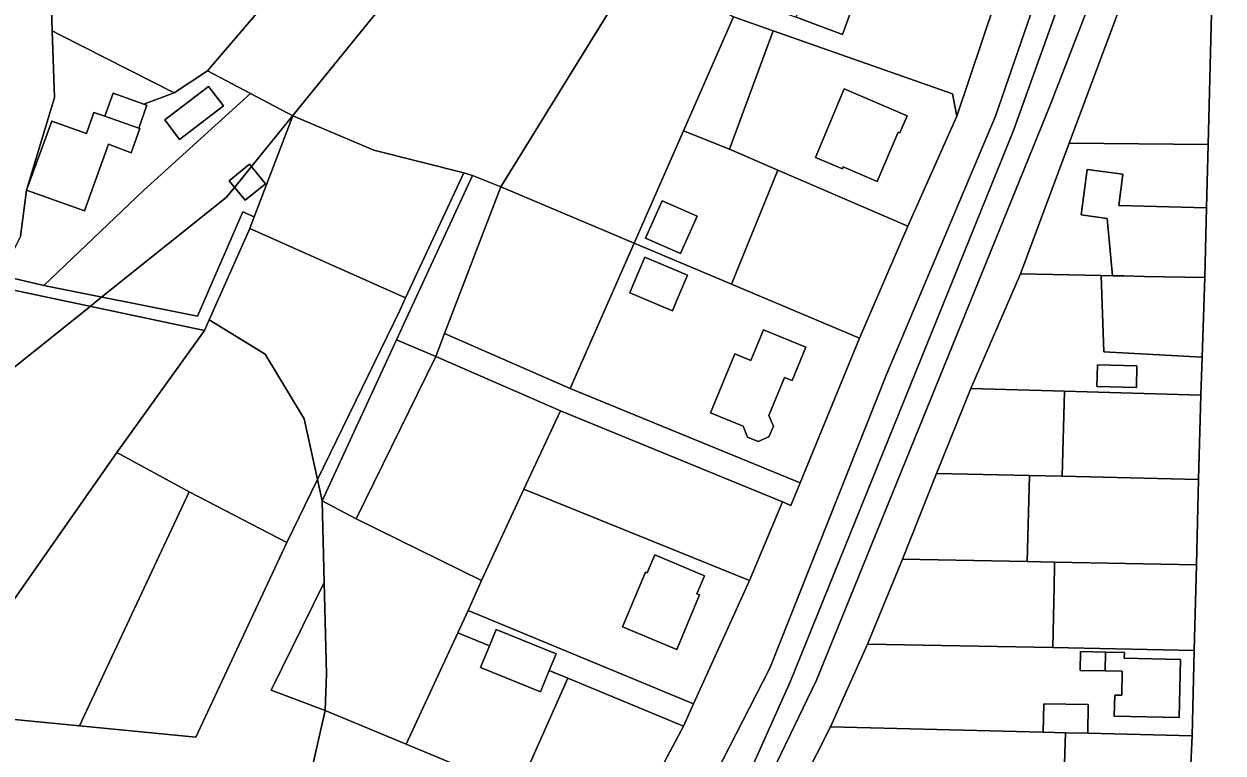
# Model space of a CAD drawing. Extents: x -502026 to -497664, y -1143484 to -1138019.
# Drawn here: x -498249.6 to -498053.3, y -1140215 to -1140095.6 of the extents above; entities that cross this region are included whole.
import ezdxf

# ---------------------------------------------------------------- set-up
doc = ezdxf.new("R2010")
doc.units = 0
for name, color, linetype in [('25', 7, 'Continuous'), ('49', 7, 'Continuous'), ('55', 7, 'Continuous'), ('62', 7, 'Continuous')]:
    doc.layers.add(name, color=color, linetype=linetype)

msp = doc.modelspace()

# ---------------------------------------------------------------- linework, layer by layer
at = {"layer": '25'}
for points in [[(-498207.5, -1140089.14), (-498219.6, -1140103.27), (-498225.05, -1140106.86), (-498243.76, -1140097.36), (-498245.01, -1140096.73), (-498245.56, -1140079.69), (-498245.72, -1140069), (-498234.92, -1140069.54), (-498214.88, -1140063.12), (-498216, -1140060.27), (-498215.9, -1140060.24), (-498220.57, -1140045.92), (-498214.54, -1140049.28), (-498205.11, -1140073.02)], [(-498082.17, -1140066.94), (-498096.88, -1140110.66), (-498097.6, -1140107.01), (-498126.96, -1140096.68), (-498133.43, -1140094.4), (-498149.15, -1140085.96), (-498152.03, -1140084.42), (-498140.47, -1140073.95), (-498145.78, -1140086.1), (-498143.39, -1140087.11), (-498138.98, -1140088.97), (-498123.21, -1140094.49), (-498115.58, -1140097.28), (-498110.72, -1140083.87), (-498118.34, -1140081.1), (-498120.54, -1140080.27), (-498116.68, -1140069.57), (-498127.17, -1140065.71), (-498122.79, -1140064.35)], [(-498133.43, -1140094.4), (-498141.65, -1140113.1), (-498149.73, -1140131.47), (-498171.57, -1140122.26), (-498149.15, -1140085.96)], [(-498126.96, -1140096.68), (-498134.08, -1140116.1), (-498141.65, -1140113.1), (-498133.43, -1140094.4)], [(-498096.88, -1140110.66), (-498104.9, -1140128.69), (-498126.16, -1140119.52), (-498134.08, -1140116.1), (-498126.96, -1140096.68), (-498097.6, -1140107.01)], [(-498105.01, -1140110.64), (-498115.32, -1140106.19), (-498120, -1140117.46), (-498115.62, -1140119.28), (-498115.5, -1140119), (-498109.91, -1140121.38), (-498106.47, -1140113.31), (-498106.2, -1140113.42)], [(-498177.59, -1140119.98), (-498187.14, -1140140.41), (-498212.67, -1140129.06), (-498211.94, -1140127.16), (-498205.61, -1140110.6), (-498192.32, -1140116.22)], [(-498134.08, -1140116.1), (-498126.16, -1140119.52), (-498133.77, -1140138.2), (-498149.73, -1140131.47), (-498141.65, -1140113.1)], [(-498055.73, -1140115.3), (-498055.98, -1140125.71), (-498070.37, -1140125.32), (-498069.68, -1140120.2), (-498075.52, -1140119.41), (-498076.52, -1140126.86), (-498072.23, -1140127.43), (-498071.38, -1140136.8), (-498073.25, -1140136.76), (-498086.46, -1140136.48), (-498078.48, -1140115.11)], [(-498149.73, -1140131.47), (-498160.19, -1140155.26), (-498180.76, -1140146.24), (-498171.57, -1140122.26)], [(-498139.41, -1140127.05), (-498145.15, -1140124.54), (-498147.86, -1140130.68), (-498142.12, -1140133.19)], [(-498187.14, -1140140.41), (-498188.11, -1140142.48), (-498201.59, -1140170.17), (-498203.74, -1140160.26), (-498210.14, -1140149.64), (-498219.29, -1140144.01), (-498212.67, -1140129.06)], [(-498133.77, -1140138.2), (-498112.8, -1140147.05), (-498122.51, -1140170.7), (-498160.19, -1140155.26), (-498149.73, -1140131.47)], [(-498142.84, -1140141.08), (-498141, -1140136.72), (-498147.98, -1140133.78), (-498149.82, -1140138.14), (-498150.44, -1140139.61), (-498143.46, -1140142.55)], [(-498073.25, -1140136.76), (-498072.8, -1140149.28), (-498056.72, -1140150.13), (-498056.94, -1140156.38), (-498079.23, -1140155.73), (-498094.6, -1140155.29), (-498086.46, -1140136.48)], [(-498201.59, -1140170.17), (-498206.57, -1140180.47), (-498222.61, -1140172.2), (-498234.45, -1140165.76), (-498220.1, -1140145.78), (-498219.29, -1140144.01), (-498210.14, -1140149.64), (-498203.74, -1140160.26)], [(-498182.21, -1140150.01), (-498195.26, -1140176.62), (-498200.83, -1140173.67), (-498188.65, -1140147.31)], [(-498160.19, -1140155.26), (-498122.51, -1140170.7), (-498124.04, -1140174.42), (-498125.43, -1140173.84), (-498161.77, -1140158.93), (-498182.21, -1140150.01), (-498180.76, -1140146.24)], [(-498121.58, -1140148.48), (-498128.53, -1140145.64), (-498130.6, -1140150.69), (-498133.24, -1140149.61), (-498137.2, -1140159.28), (-498131.89, -1140161.46), (-498131.15, -1140163.23), (-498129.4, -1140163.94), (-498127.64, -1140163.21), (-498126.92, -1140161.45), (-498127.66, -1140159.69), (-498125.09, -1140153.45), (-498123.84, -1140153.96)], [(-498161.77, -1140158.93), (-498167.8, -1140171.73), (-498174.72, -1140186.73), (-498195.26, -1140176.62), (-498182.21, -1140150.01)], [(-498067.38, -1140151.55), (-498073.85, -1140151.38), (-498073.94, -1140154.93), (-498067.47, -1140155.1)], [(-498079.23, -1140155.73), (-498079.61, -1140169.65), (-498085, -1140169.52), (-498100.22, -1140169.17), (-498094.6, -1140155.29)], [(-498125.43, -1140173.84), (-498130.83, -1140186.73), (-498167.8, -1140171.73), (-498161.77, -1140158.93)], [(-498222.61, -1140172.2), (-498240.57, -1140210.5), (-498264.16, -1140208.21), (-498234.45, -1140165.76)], [(-498085, -1140169.52), (-498085.33, -1140183.61), (-498105.78, -1140183.21), (-498100.22, -1140169.17)], [(-498206.57, -1140180.47), (-498221.52, -1140212.35), (-498240.57, -1140210.5), (-498222.61, -1140172.2)], [(-498130.83, -1140186.73), (-498140, -1140206.89), (-498176.91, -1140191.63), (-498174.72, -1140186.73), (-498167.8, -1140171.73)], [(-498195.26, -1140176.62), (-498174.72, -1140186.73), (-498176.91, -1140191.63), (-498178.57, -1140195.25), (-498187.04, -1140213.49), (-498200.34, -1140208.02), (-498200.09, -1140201.99), (-498200.47, -1140187.02), (-498200.83, -1140173.67)], [(-498146.34, -1140182.5), (-498147.58, -1140185.45), (-498147.86, -1140185.33), (-498151.62, -1140194.27), (-498142.74, -1140198.02), (-498139.02, -1140189.07), (-498139.44, -1140188.9), (-498138.21, -1140185.95)], [(-498085.33, -1140183.61), (-498080.86, -1140183.7), (-498080.87, -1140184.21), (-498080.95, -1140187.71), (-498081.18, -1140197.7), (-498111.53, -1140197.11), (-498105.78, -1140183.21)], [(-498200.34, -1140208.02), (-498209.14, -1140204.69), (-498200.47, -1140187.02), (-498200.09, -1140201.99)], [(-498140, -1140206.89), (-498141.66, -1140210.54), (-498160.6, -1140202.69), (-498163.63, -1140201.44), (-498162.51, -1140198.71), (-498172.32, -1140194.72), (-498173.41, -1140197.39), (-498178.57, -1140195.25), (-498176.91, -1140191.63)], [(-498173.41, -1140197.39), (-498174.85, -1140200.93), (-498165.05, -1140204.93), (-498163.63, -1140201.44), (-498160.6, -1140202.69), (-498166.7, -1140216.43), (-498162.1, -1140218.64), (-498153.81, -1140222.62), (-498149.24, -1140224.81), (-498151.17, -1140228.44), (-498187.04, -1140213.49), (-498178.57, -1140195.25)], [(-498081.18, -1140197.7), (-498057.99, -1140198.15), (-498058.33, -1140212.15), (-498075.43, -1140211.72), (-498075.35, -1140207.03), (-498082.64, -1140206.9), (-498082.73, -1140211.54), (-498117.56, -1140210.67), (-498111.53, -1140197.11)], [(-498072.57, -1140201.51), (-498069.79, -1140201.57), (-498069.87, -1140205.49), (-498071.01, -1140205.46), (-498071.09, -1140208.91), (-498060.47, -1140209.14), (-498060.26, -1140199.63), (-498069.46, -1140199.43), (-498069.44, -1140198.49), (-498072.51, -1140198.42), (-498076.62, -1140198.33), (-498076.68, -1140201.42)], [(-498187.04, -1140213.49), (-498151.17, -1140228.44), (-498150.82, -1140228.58), (-498153.62, -1140232.76), (-498162.87, -1140243.45), (-498168.97, -1140242.41), (-498188.27, -1140229.4), (-498202.96, -1140219.5), (-498200.34, -1140208.02)], [(-498082.73, -1140211.54), (-498079.08, -1140211.63), (-498079.39, -1140221.73), (-498079.51, -1140225.61), (-498086.83, -1140225.37), (-498094.83, -1140225.11), (-498124.37, -1140224.17), (-498117.56, -1140210.67)]]:
    msp.add_lwpolyline(points, close=True, dxfattribs=at)
msp.add_lwpolyline([(-498149.15, -1140085.96), (-498171.57, -1140122.26), (-498176.16, -1140120.42), (-498177.59, -1140119.98), (-498192.32, -1140116.22), (-498205.61, -1140110.6), (-498212.56, -1140106.96), (-498219.6, -1140103.27), (-498207.5, -1140089.14)], dxfattribs=at)
at = {"layer": '49'}
for points in [[(-498250.38, -1140311.13), (-498234.18, -1140304.59), (-498200.76, -1140288.41), (-498185, -1140278.13), (-498165.27, -1140261.46), (-498146.68, -1140243.08), (-498132.7, -1140222.36), (-498124.12, -1140203.18), (-498087.57, -1140113.05), (-498073.83, -1140074.63), (-498057.39, -1140039.9), (-498045.16, -1140016.86)], [(-498041.93, -1140018.22), (-498054.05, -1140040.95), (-498067.9, -1140073.44), (-498081.58, -1140108.86), (-498119.83, -1140203.03), (-498130.05, -1140224.19), (-498140.17, -1140240.38), (-498158.83, -1140262.89), (-498179.66, -1140279.76), (-498194.41, -1140288.79), (-498230.08, -1140306.72), (-498248.48, -1140314.49), (-498266.76, -1140316.28)]]:
    msp.add_lwpolyline(points, dxfattribs=at)
at = {"layer": '55'}
for points in [[(-498111.37, -1139930.64), (-498140.83, -1139937.33), (-498165.79, -1139933.98), (-498192.35, -1139933.9), (-498209.97, -1139931.8), (-498214.48, -1139931.78), (-498221.15, -1139931.74), (-498227.48, -1139937.56), (-498230.99, -1139948.51), (-498235.68, -1139957.35), (-498234.9, -1139982.88), (-498234.8, -1139986.89), (-498245.04, -1139990.65), (-498246.71, -1140003.61), (-498247.34, -1140022.19), (-498246.29, -1140037.92), (-498246.03, -1140047.86), (-498245.72, -1140069), (-498245.56, -1140079.69), (-498245.01, -1140096.73), (-498244.66, -1140107.6), (-498249.22, -1140122.8), (-498250.18, -1140130.39)], [(-498250.87, -1140307.86), (-498235.28, -1140301.81), (-498197.77, -1140282.61), (-498187.37, -1140275.36), (-498183.78, -1140272.87), (-498164.48, -1140254.47), (-498149.3, -1140237.45), (-498137.41, -1140220.42), (-498127.49, -1140201.05), (-498108.39, -1140152.98), (-498090.56, -1140110.67), (-498076.9, -1140071.11), (-498074.46, -1140064.99), (-498061.7, -1140037.59), (-498049.31, -1140014.76)], [(-498045.16, -1140016.86), (-498057.39, -1140039.9), (-498073.83, -1140074.63), (-498087.57, -1140113.05), (-498124.12, -1140203.18), (-498132.7, -1140222.36), (-498146.68, -1140243.08), (-498165.27, -1140261.46), (-498185, -1140278.13), (-498200.76, -1140288.41), (-498234.18, -1140304.59), (-498250.38, -1140311.13)], [(-498266.76, -1140316.28), (-498248.48, -1140314.49), (-498230.08, -1140306.72), (-498194.41, -1140288.79), (-498179.66, -1140279.76), (-498158.83, -1140262.89), (-498140.17, -1140240.38), (-498130.05, -1140224.19), (-498119.83, -1140203.03), (-498081.58, -1140108.86), (-498067.9, -1140073.44), (-498054.05, -1140040.95), (-498041.93, -1140018.22)], [(-498050.2, -1140042.69), (-498059.95, -1140067.22), (-498062.98, -1140075.71), (-498068.59, -1140088.62), (-498078.48, -1140115.11), (-498086.46, -1140136.48), (-498094.6, -1140155.29), (-498100.22, -1140169.17), (-498105.78, -1140183.21), (-498111.53, -1140197.11), (-498117.56, -1140210.67), (-498124.37, -1140224.17), (-498132.85, -1140238.27), (-498138.3, -1140246.91), (-498142.87, -1140252.35), (-498145.2, -1140254.17), (-498154, -1140264.6), (-498169.24, -1140276.07), (-498177.05, -1140282.16), (-498192.83, -1140291.71), (-498235.15, -1140314.06), (-498240.77, -1140315.36), (-498247.78, -1140316.98), (-498250.06, -1140318.42)], [(-498149.24, -1140224.81), (-498141.66, -1140210.54), (-498140, -1140206.89), (-498130.83, -1140186.73), (-498125.43, -1140173.84), (-498124.04, -1140174.42), (-498122.51, -1140170.7), (-498112.8, -1140147.05), (-498104.9, -1140128.69), (-498096.88, -1140110.66), (-498082.17, -1140066.94)], [(-498076.9, -1140071.11), (-498090.56, -1140110.67), (-498108.39, -1140152.98), (-498127.49, -1140201.05), (-498137.41, -1140220.42)], [(-498051.72, -1140319.34), (-498061.89, -1140318.32), (-498061.58, -1140308.6), (-498061.2, -1140296.41), (-498060.62, -1140277.91), (-498060.46, -1140272.92), (-498059.88, -1140254.43), (-498059.44, -1140240.26), (-498059, -1140226.24), (-498058.33, -1140212.15), (-498057.99, -1140198.15), (-498057.65, -1140184.15), (-498057.31, -1140170.16), (-498056.94, -1140156.38), (-498056.72, -1140150.13), (-498056.26, -1140137.11), (-498055.98, -1140125.71), (-498055.73, -1140115.3), (-498055.07, -1140089.45), (-498054.82, -1140079.71), (-498044.98, -1140084.53)]]:
    msp.add_lwpolyline(points, dxfattribs=at)
for points in [[(-498123.21, -1140094.49), (-498121.53, -1140089.89), (-498123.4, -1140089.21), (-498121.3, -1140083.43), (-498119.43, -1140084.11), (-498118.34, -1140081.1), (-498110.72, -1140083.87), (-498115.58, -1140097.28)], [(-498055.07, -1140089.45), (-498055.73, -1140115.3), (-498078.48, -1140115.11), (-498068.59, -1140088.62), (-498066.98, -1140088.72), (-498065.42, -1140088.76), (-498056.85, -1140089.33)], [(-498225.05, -1140106.86), (-498230.01, -1140108.71), (-498235.03, -1140106.89), (-498236.4, -1140110.68), (-498238.18, -1140110.06), (-498239.4, -1140113.51), (-498245.08, -1140111.48), (-498249.22, -1140122.8), (-498244.66, -1140107.6), (-498245.01, -1140096.73), (-498243.76, -1140097.36)], [(-498212.56, -1140106.96), (-498230.04, -1140122.83), (-498246.36, -1140138.38), (-498253.29, -1140136.79), (-498250.18, -1140130.39), (-498249.22, -1140122.8), (-498239.72, -1140126.19), (-498235.79, -1140115.29), (-498232.06, -1140116.67), (-498230.66, -1140112.71), (-498230.85, -1140112.67), (-498229.5, -1140108.9), (-498230.01, -1140108.71), (-498225.05, -1140106.86), (-498219.6, -1140103.27)], [(-498216.97, -1140109), (-498224.17, -1140114.51), (-498226.59, -1140111.26), (-498219.4, -1140105.8)], [(-498216.97, -1140109), (-498219.4, -1140105.8), (-498226.59, -1140111.26), (-498224.17, -1140114.51)], [(-498105.01, -1140110.64), (-498106.2, -1140113.42), (-498106.47, -1140113.31), (-498109.91, -1140121.38), (-498115.5, -1140119), (-498115.62, -1140119.28), (-498120, -1140117.46), (-498115.32, -1140106.19)], [(-498205.61, -1140110.6), (-498211.94, -1140127.16), (-498213.77, -1140126.35), (-498221.2, -1140143.43), (-498246.36, -1140138.38), (-498230.04, -1140122.83), (-498212.56, -1140106.96)], [(-498230.01, -1140108.71), (-498229.5, -1140108.9), (-498230.85, -1140112.67), (-498236.4, -1140110.68), (-498235.03, -1140106.89)], [(-498236.4, -1140110.68), (-498230.85, -1140112.67), (-498230.66, -1140112.71), (-498232.06, -1140116.67), (-498235.79, -1140115.29), (-498239.72, -1140126.19), (-498249.22, -1140122.8), (-498245.08, -1140111.48), (-498239.4, -1140113.51), (-498238.18, -1140110.06)], [(-498210.09, -1140121.76), (-498213.39, -1140124.46), (-498216.01, -1140121.24), (-498212.7, -1140118.56)], [(-498210.09, -1140121.76), (-498212.7, -1140118.56), (-498216.01, -1140121.24), (-498213.39, -1140124.46)], [(-498176.16, -1140120.42), (-498186.72, -1140143.15), (-498188.65, -1140147.31), (-498200.83, -1140173.67), (-498201.59, -1140170.17), (-498188.11, -1140142.48), (-498187.14, -1140140.41), (-498177.59, -1140119.98)], [(-498104.9, -1140128.69), (-498112.8, -1140147.05), (-498133.77, -1140138.2), (-498126.16, -1140119.52)], [(-498055.98, -1140125.71), (-498056.26, -1140137.11), (-498066.14, -1140136.91), (-498069.45, -1140136.84), (-498071.38, -1140136.8), (-498072.23, -1140127.43), (-498076.52, -1140126.86), (-498075.52, -1140119.41), (-498069.68, -1140120.2), (-498070.37, -1140125.32)], [(-498171.57, -1140122.26), (-498180.76, -1140146.24), (-498182.21, -1140150.01), (-498188.65, -1140147.31), (-498186.72, -1140143.15), (-498176.16, -1140120.42)], [(-498139.41, -1140127.05), (-498142.12, -1140133.19), (-498147.86, -1140130.68), (-498145.15, -1140124.54)], [(-498211.94, -1140127.16), (-498212.67, -1140129.06), (-498219.29, -1140144.01), (-498220.1, -1140145.78), (-498254.17, -1140138.59), (-498253.29, -1140136.79), (-498246.36, -1140138.38), (-498221.2, -1140143.43), (-498213.77, -1140126.35)], [(-498142.84, -1140141.08), (-498143.46, -1140142.55), (-498150.44, -1140139.61), (-498149.82, -1140138.14), (-498147.98, -1140133.78), (-498141, -1140136.72)], [(-498071.38, -1140136.8), (-498069.45, -1140136.84), (-498066.14, -1140136.91), (-498056.26, -1140137.11), (-498056.72, -1140150.13), (-498072.8, -1140149.28), (-498073.25, -1140136.76)], [(-498220.1, -1140145.78), (-498234.45, -1140165.76), (-498264.16, -1140208.21), (-498267.09, -1140211.36), (-498292.45, -1140195.38), (-498278.21, -1140164.82), (-498254.17, -1140138.59)], [(-498121.58, -1140148.48), (-498123.84, -1140153.96), (-498125.09, -1140153.45), (-498127.66, -1140159.69), (-498126.92, -1140161.45), (-498127.64, -1140163.21), (-498129.4, -1140163.94), (-498131.15, -1140163.23), (-498131.89, -1140161.46), (-498137.2, -1140159.28), (-498133.24, -1140149.61), (-498130.6, -1140150.69), (-498128.53, -1140145.64)], [(-498067.38, -1140151.55), (-498067.47, -1140155.1), (-498073.94, -1140154.93), (-498073.85, -1140151.38)], [(-498056.94, -1140156.38), (-498057.31, -1140170.16), (-498079.61, -1140169.65), (-498079.23, -1140155.73)], [(-498200.83, -1140173.67), (-498200.47, -1140187.02), (-498209.14, -1140204.69), (-498200.34, -1140208.02), (-498202.96, -1140219.5), (-498203.24, -1140220.73), (-498243.76, -1140217.88), (-498264.5, -1140216.42), (-498265.84, -1140219.87), (-498270.69, -1140216.36), (-498267.09, -1140211.36), (-498264.16, -1140208.21), (-498240.57, -1140210.5), (-498221.52, -1140212.35), (-498206.57, -1140180.47), (-498201.59, -1140170.17)], [(-498079.61, -1140169.65), (-498057.31, -1140170.16), (-498057.65, -1140184.15), (-498080.86, -1140183.7), (-498085.33, -1140183.61), (-498085, -1140169.52)], [(-498146.34, -1140182.5), (-498138.21, -1140185.95), (-498139.44, -1140188.9), (-498139.02, -1140189.07), (-498142.74, -1140198.02), (-498151.62, -1140194.27), (-498147.86, -1140185.33), (-498147.58, -1140185.45)], [(-498057.65, -1140184.15), (-498057.99, -1140198.15), (-498081.18, -1140197.7), (-498080.95, -1140187.71), (-498080.87, -1140184.21), (-498080.86, -1140183.7)], [(-498163.63, -1140201.44), (-498165.05, -1140204.93), (-498174.85, -1140200.93), (-498173.41, -1140197.39), (-498172.32, -1140194.72), (-498162.51, -1140198.71)], [(-498072.51, -1140198.42), (-498072.57, -1140201.51), (-498076.68, -1140201.42), (-498076.62, -1140198.33)], [(-498072.57, -1140201.51), (-498072.51, -1140198.42), (-498069.44, -1140198.49), (-498069.46, -1140199.43), (-498060.26, -1140199.63), (-498060.47, -1140209.14), (-498071.09, -1140208.91), (-498071.01, -1140205.46), (-498069.87, -1140205.49), (-498069.79, -1140201.57)], [(-498141.66, -1140210.54), (-498149.24, -1140224.81), (-498153.81, -1140222.62), (-498162.1, -1140218.64), (-498166.7, -1140216.43), (-498160.6, -1140202.69)], [(-498075.43, -1140211.72), (-498079.08, -1140211.63), (-498082.73, -1140211.54), (-498082.64, -1140206.9), (-498075.35, -1140207.03)], [(-498075.43, -1140211.72), (-498058.33, -1140212.15), (-498059, -1140226.24), (-498074.37, -1140225.78), (-498074.32, -1140221.75), (-498079.39, -1140221.73), (-498079.08, -1140211.63)]]:
    msp.add_lwpolyline(points, close=True, dxfattribs=at)
at = {"layer": '62'}
for points in [[(-498284.51, -1140178.33), (-498238.82, -1140141.83), (-498236.88, -1140140.28), (-498216.5, -1140124), (-498215.13, -1140122.32), (-498212.39, -1140118.94), (-498205.62, -1140110.59), (-498188.5, -1140089.5)], [(-498188.5, -1140089.5), (-498205.62, -1140110.59), (-498212.39, -1140118.94), (-498215.13, -1140122.32), (-498216.5, -1140124), (-498236.88, -1140140.28), (-498238.82, -1140141.83), (-498284.51, -1140178.33)]]:
    msp.add_lwpolyline(points, dxfattribs=at)

doc.saveas('drawing.dxf')
